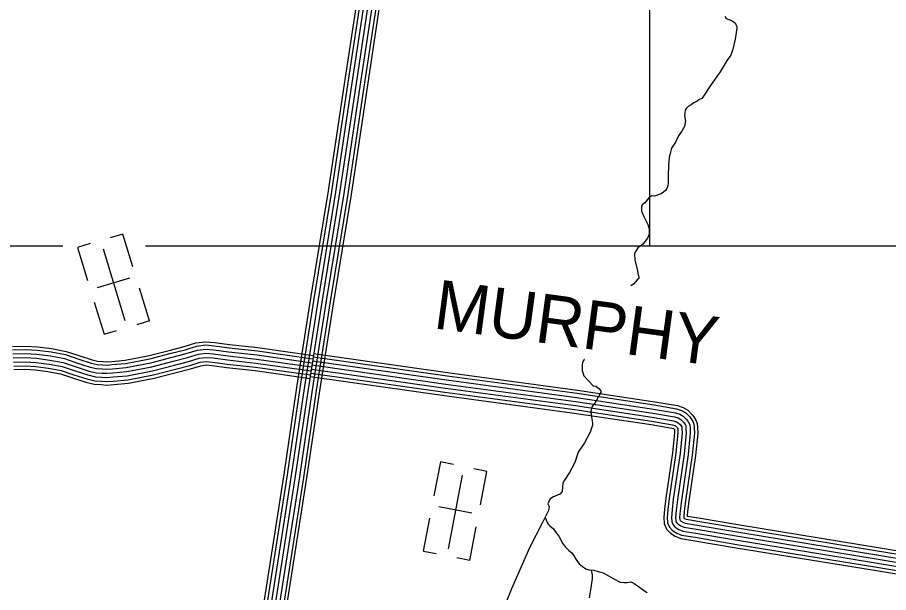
# Model space of a CAD drawing. Extents: x 1551132 to 1791609, y 378168 to 563823.
# Drawn here: x 1655748 to 1662303, y 442743 to 447075 of the extents above; entities that cross this region are included whole.
import ezdxf

# ---------------------------------------------------------------- set-up
doc = ezdxf.new("R2010")
doc.units = 0
for name, color, linetype in [('DESIGN - ROW - Right-of-Way and Easement Labels', 7, 'Continuous'), ('DESIGN - ROW - Right-of-Way Linework', 7, 'Continuous'), ('DESIGN - TRANSPORTATION - Text', 7, 'Continuous'), ('DESIGN - UTILITIES - Cable (Underground) with Text', 7, 'Continuous'), ('SURVEY - CENTERLINE - Preliminary Text', 7, 'Continuous'), ('SURVEY - TRANSPORTATION - Roads', 7, 'Continuous')]:
    doc.layers.add(name, color=color, linetype=linetype)

msp = doc.modelspace()

# ---------------------------------------------------------------- linework, layer by layer
at = {"layer": 'DESIGN - ROW - Right-of-Way Linework'}
for points in [[(1660507.165, 445351.032), (1660507.169, 453177.828)], [(1656089.177, 445351.03), (1651130.21, 445351.027)], [(1673108.603, 445351.039), (1656711.846, 445351.03)]]:
    msp.add_lwpolyline(points, dxfattribs=at)
at = {"layer": 'DESIGN - TRANSPORTATION - Text'}
for points in [[(1661070.869, 447081.995), (1661078.727, 447069.886), (1661092.619, 447061.727), (1661108.552, 447057.544), (1661128.41, 447047.31), (1661148.251, 447035.077), (1661154.084, 447020.993), (1661161.917, 447006.893), (1661159.784, 446994.901), (1661148.859, 446910.907), (1661130.901, 446837.155), (1661115.56, 446791.112), (1661089.177, 446753.353), (1661034.27, 446665.842), (1660967.288, 446570.448), (1660910.356, 446480.962), (1660896.998, 446463.528), (1660876.09, 446453.303), (1660862.024, 446445.444), (1660837.899, 446431.694), (1660817.75, 446415.894), (1660793.9, 446404.21), (1660779.492, 446388.276), (1660773.368, 446376.326), (1660766.926, 446336.35), (1660772.559, 446304.241), (1660774.568, 446295.891), (1660765.984, 446252.248), (1660747.635, 446218.405), (1660721.269, 446182.646), (1660698.761, 446134.828), (1660670.303, 446091.085), (1660659.87, 446051.142), (1660651.57, 446023.2), (1660646.862, 445959.165), (1660646.345, 445955.307), (1660644.062, 445887.105), (1660645.362, 445825.003), (1660642.47, 445808.786), (1660632.954, 445787.094), (1660623.146, 445770.427), (1660608.963, 445759.468), (1660592.563, 445747.484), (1660542.414, 445728.009), (1660520.465, 445730.251), (1660498.34, 445716.475), (1660467.958, 445678.766), (1660449.8, 445662.94), (1660443.633, 445646.99), (1660443.275, 445614.948), (1660460.8, 445574.705), (1660492.09, 445514.278), (1660501.715, 445482.127), (1660501.473, 445460.102), (1660501.265, 445442.085), (1660488.949, 445412.176), (1660452.483, 445366.516), (1660416.225, 445338.882), (1660401.976, 445315.006), (1660389.793, 445297.114), (1660393.226, 445247.013), (1660412.325, 445168.703), (1660416.075, 445146.627), (1660423.775, 445120.51), (1660423.642, 445108.493), (1660411.542, 445098.617), (1660401.426, 445086.709), (1660383.226, 445066.883), (1660363.443, 445052.341)], [(1660014.076, 444499.277), (1660013.343, 444498.201), (1660003.176, 444482.293), (1659996.935, 444460.334), (1659996.443, 444416.274), (1660009.984, 444376.073), (1660043.509, 444337.656), (1660081.049, 444301.196), (1660100.982, 444296.971), (1660122.773, 444280.704), (1660136.548, 444262.529), (1660136.415, 444250.52), (1660130.265, 444236.57), (1660091.557, 444168.901), (1660069.3, 444143.117), (1660062.908, 444107.133), (1660066.433, 444065.04), (1660075.899, 444018.872), (1660073.724, 444002.88), (1660057.166, 443950.996), (1660014.334, 443871.36), (1659967.618, 443801.783), (1659940.777, 443723.973), (1659901.962, 443646.296), (1659865.387, 443590.628), (1659851.138, 443566.752), (1659848.804, 443536.735), (1659846.446, 443504.717), (1659830.247, 443484.867), (1659782.073, 443463.374), (1659753.907, 443445.657), (1659739.549, 443411.773), (1659749.307, 443391.639), (1659742.982, 443361.672), (1659698.016, 443270.044), (1659600.002, 443078.864), (1659464.746, 442771.948), (1659388.681, 442578.526)], [(1659717.732, 443310.212), (1659733.965, 443269.644), (1659741.823, 443257.544), (1659753.665, 443245.394), (1659781.381, 443223.06), (1659795.139, 443202.884), (1659820.722, 443168.558), (1659848.104, 443116.182), (1659871.712, 443083.881), (1659895.453, 443063.597), (1659919.178, 443041.305), (1659930.977, 443025.155), (1659948.619, 442994.92), (1659974.201, 442960.595), (1659999.917, 442938.277), (1660015.809, 442930.094), (1660025.708, 442921.977), (1660049.583, 442913.702), (1660085.507, 442911.302), (1660117.373, 442902.943), (1660155.214, 442892.51), (1660234.603, 442847.575), (1660282.252, 442821.016), (1660310.185, 442818.708), (1660332.159, 442818.466), (1660362.184, 442824.141), (1660380.067, 442815.933), (1660403.874, 442801.649), (1660467.273, 442754.889), (1660485.114, 442742.681)], [(1660065.166, 442912.66), (1660073.124, 442875.392), (1660072.807, 442847.358), (1660059.891, 442763.389), (1660049.233, 442703.421)]]:
    msp.add_lwpolyline(points, dxfattribs=at)
at = {"layer": 'DESIGN - UTILITIES - Cable (Underground) with Text'}
for p, q in [((1656541.457, 445443.106), (1656446.105, 445413.937)), ((1656616.478, 445197.584), (1656541.365, 445443.106)), ((1656294.827, 445371.826), (1656200.092, 445342.875)), ((1656199.475, 445342.699), (1656275.821, 445093.294)), ((1656590.387, 445111.74), (1656347.857, 445037.594)), ((1656741.136, 444789.742), (1656665.714, 445036.539)), ((1656325.766, 444929.833), (1656399.295, 444689.37)), ((1656740.961, 444789.609), (1656645.917, 444760.566)), ((1656399.429, 444689.37), (1656493.414, 444718.105)), ((1658930.32, 443726.875), (1658881.323, 443470.686)), ((1659028.222, 443708.159), (1658930.92, 443726.75)), ((1659279.619, 443656.046), (1659181.625, 443674.77)), ((1659231.289, 443403.849), (1659279.536, 443656.063)), ((1659168.148, 443340.197), (1658919.042, 443387.843)), ((1658849.217, 443302.799), (1658801.929, 443055.827)), ((1659151.137, 442984.965), (1659199.617, 443238.487)), ((1658802.062, 443055.802), (1658898.581, 443037.336)), ((1659150.97, 442985.006), (1659053.235, 443003.68))]:
    msp.add_line(p, q, dxfattribs=at)
for points in [[(1656392.205, 445331.085), (1656556.906, 444792.69)], [(1659095.358, 443626.667), (1658989.582, 443073.664)]]:
    msp.add_lwpolyline(points, dxfattribs=at)
at = {"layer": 'SURVEY - CENTERLINE - Preliminary Text'}
for points in [[(1658236.805, 452760.65), (1658226.947, 452243.745), (1658223.447, 451773.049), (1658236.513, 451353.538), (1658263.071, 451103.54), (1658300.62, 450770.731), (1658339.977, 450414.122), (1658379.309, 450062.013), (1658409.092, 449757.071), (1658433.558, 449554.958), (1658461.215, 449251.342), (1658479.64, 449066.937), (1658482.873, 448997.527), (1658481.706, 448840.122), (1658478.114, 448622.917), (1658453.99, 448306.4), (1658424.082, 448009.559), (1658323.442, 447349.658), (1658201.345, 446539.487), (1658085.639, 445767.975), (1657953.608, 444960.254), (1657848.468, 444287.578), (1657751.562, 443633.528), (1657546.149, 442320.477)], [(1658262.513, 452760.191), (1658252.663, 452243.411), (1658249.163, 451773.357), (1658262.187, 451355.305), (1658288.628, 451106.34), (1658326.177, 450773.59), (1658365.535, 450416.964), (1658404.883, 450064.688), (1658434.658, 449759.863), (1658459.132, 449557.666), (1658486.814, 449253.783), (1658505.297, 449068.82), (1658508.597, 448998.035), (1658507.414, 448839.814), (1658503.814, 448621.725), (1658479.606, 448304.133), (1658449.598, 448006.326), (1658348.867, 447345.8), (1658226.777, 446535.662), (1658111.046, 445763.992), (1657978.999, 444956.196), (1657873.893, 444283.711), (1657776.986, 443629.653), (1657571.432, 442315.726)], [(1658293.512, 452759.641), (1658283.654, 452242.995), (1658280.171, 451773.724), (1658293.137, 451357.421), (1658319.444, 451109.715), (1658356.985, 450777.023), (1658396.351, 450420.38), (1658435.716, 450067.921), (1658465.474, 449763.238), (1658489.956, 449560.941), (1658517.672, 449256.733), (1658536.23, 449071.079), (1658539.596, 448998.635), (1658538.413, 448839.447), (1658534.788, 448620.292), (1658510.488, 448301.4), (1658480.364, 448002.434), (1658379.516, 447341.158), (1658257.427, 446531.054), (1658141.671, 445759.192), (1658009.615, 444951.296), (1657904.534, 444279.045), (1657807.627, 443624.986), (1657601.915, 442310.01)], [(1658324.503, 452759.091), (1658314.653, 452242.586), (1658311.17, 451774.091), (1658324.086, 451359.547), (1658350.26, 451113.09), (1658387.793, 450780.465), (1658427.158, 450423.805), (1658466.549, 450071.146), (1658496.289, 449766.605), (1658520.789, 449564.208), (1658548.53, 449259.683), (1658567.154, 449073.345), (1658570.604, 448999.243), (1658569.412, 448839.072), (1658565.771, 448618.858), (1658541.371, 448298.667), (1658511.13, 447998.542), (1658410.165, 447336.508), (1658288.084, 446526.445), (1658172.295, 445754.392), (1658040.223, 444946.404), (1657935.183, 444274.378), (1657838.277, 443620.319), (1657632.397, 442304.285)], [(1658324.503, 452759.091), (1658314.653, 452242.586), (1658311.17, 451774.091), (1658324.086, 451359.547), (1658350.26, 451113.09), (1658387.793, 450780.465), (1658427.158, 450423.805), (1658466.549, 450071.146), (1658496.289, 449766.605), (1658520.789, 449564.208), (1658548.53, 449259.683), (1658567.154, 449073.345), (1658570.604, 448999.243), (1658569.412, 448839.072), (1658565.771, 448618.858), (1658541.371, 448298.667), (1658511.13, 447998.542), (1658410.165, 447336.508), (1658288.084, 446526.445), (1658172.295, 445754.392), (1658040.223, 444946.404), (1657935.183, 444274.378), (1657838.277, 443620.319), (1657632.397, 442304.285)], [(1658355.494, 452758.541), (1658345.653, 452242.178), (1658342.169, 451774.457), (1658355.035, 451361.672), (1658381.076, 451116.465), (1658418.6, 450783.907), (1658457.966, 450427.231), (1658497.381, 450074.371), (1658527.105, 449769.972), (1658551.621, 449567.475), (1658579.387, 449262.634), (1658598.078, 449075.612), (1658601.612, 448999.852), (1658600.412, 448838.697), (1658596.753, 448617.425), (1658572.254, 448295.933), (1658541.896, 447994.65), (1658440.814, 447331.858), (1658318.742, 446521.837), (1658202.919, 445749.592), (1658070.83, 444941.512), (1657965.832, 444269.711), (1657868.926, 443615.652), (1657662.88, 442298.559)], [(1658386.494, 452757.991), (1658376.644, 452241.761), (1658373.177, 451774.824), (1658385.985, 451363.788), (1658411.892, 451119.84), (1658449.408, 450787.34), (1658488.782, 450430.647), (1658528.214, 450077.605), (1658557.921, 449773.347), (1658582.446, 449570.75), (1658610.245, 449265.584), (1658629.011, 449077.87), (1658632.611, 449000.452), (1658631.411, 448838.331), (1658627.727, 448615.992), (1658603.136, 448293.2), (1658572.662, 447990.759), (1658471.464, 447327.216), (1658349.391, 446517.228), (1658233.544, 445744.791), (1658101.446, 444936.612), (1657996.473, 444265.044), (1657899.567, 443610.986), (1657693.363, 442292.843)], [(1658411.201, 452757.55), (1658401.36, 452241.436), (1658397.893, 451775.116), (1658410.659, 451365.488), (1658436.458, 451122.532), (1658473.974, 450790.082), (1658513.339, 450433.372), (1658552.797, 450080.172), (1658582.496, 449776.03), (1658607.028, 449573.358), (1658634.853, 449267.934), (1658653.669, 449079.679), (1658657.335, 449000.935), (1658656.119, 448838.031), (1658652.427, 448614.842), (1658627.752, 448291.025), (1658597.186, 447987.65), (1658495.897, 447323.508), (1658373.832, 446513.553), (1658257.968, 445740.966), (1658125.854, 444932.712), (1658020.914, 444261.328), (1657924, 443607.26), (1657717.662, 442288.276)]]:
    msp.add_lwpolyline(points, dxfattribs=at)
at = {"layer": 'SURVEY - TRANSPORTATION - Roads'}
for points in [[(1655709.602, 444597.168), (1655810.275, 444599.569), (1655899.781, 444593.952), (1656004.845, 444580.293), (1656114.993, 444559.734), (1656217.915, 444524.975), (1656309.705, 444495.266), (1656351.437, 444485.408), (1656389.394, 444483.291), (1656419.585, 444481.316), (1656459.034, 444484.374), (1656558.19, 444492.966), (1656739.236, 444527.834), (1656899.108, 444569.685), (1657003.563, 444596.261), (1657090.62, 444622.995), (1657162.893, 444632.628), (1657232.475, 444627.153), (1657343.73, 444611.886), (1657557.55, 444587.803), (1657973.682, 444529.26)], [(1655711.335, 444572.484), (1655809.8, 444574.835), (1655897.406, 444569.334), (1656000.987, 444555.868), (1656108.743, 444535.759), (1656210.157, 444501.508), (1656303.046, 444471.44), (1656347.879, 444460.849), (1656387.894, 444458.624), (1656419.735, 444456.54), (1656461.051, 444459.74), (1656561.607, 444468.457), (1656744.711, 444503.717), (1656905.291, 444545.751), (1657010.247, 444572.46), (1657095.911, 444598.761), (1657163.568, 444607.786), (1657229.825, 444602.569), (1657340.664, 444587.361), (1657554.442, 444563.277), (1657970.232, 444504.776)], [(1655713.494, 444541.525), (1655809.191, 444543.809), (1655894.439, 444538.459), (1655996.137, 444525.242), (1656100.901, 444505.691), (1656200.424, 444472.074), (1656294.697, 444441.565), (1656343.412, 444430.048), (1656386.028, 444427.673), (1656419.919, 444425.456), (1656463.593, 444428.848), (1656565.882, 444437.706), (1656751.569, 444473.466), (1656913.032, 444515.734), (1657018.621, 444542.601), (1657102.561, 444568.377), (1657164.41, 444576.619), (1657226.5, 444571.735), (1657336.822, 444556.602), (1657550.542, 444532.518), (1657965.916, 444474.083)], [(1655715.66, 444510.566), (1655808.591, 444512.783), (1655891.464, 444507.583), (1655991.295, 444494.608), (1656093.06, 444475.615), (1656190.691, 444442.64), (1656286.347, 444411.681), (1656338.954, 444399.247), (1656384.153, 444396.73), (1656420.11, 444394.38), (1656466.126, 444397.947), (1656570.165, 444406.964), (1656758.436, 444443.215), (1656920.782, 444485.716), (1657026.996, 444512.742), (1657109.203, 444537.984), (1657165.251, 444545.46), (1657223.175, 444540.901), (1657332.981, 444525.834), (1657546.651, 444501.759), (1657961.599, 444443.382)], [(1655715.66, 444510.566), (1655808.591, 444512.783), (1655891.464, 444507.583), (1655991.295, 444494.608), (1656093.06, 444475.615), (1656190.691, 444442.64), (1656286.347, 444411.681), (1656338.954, 444399.247), (1656384.153, 444396.73), (1656420.11, 444394.38), (1656466.126, 444397.947), (1656570.165, 444406.964), (1656758.436, 444443.215), (1656920.782, 444485.716), (1657026.996, 444512.742), (1657109.203, 444537.984), (1657165.251, 444545.46), (1657223.175, 444540.901), (1657332.981, 444525.834), (1657546.651, 444501.759), (1657961.599, 444443.382)], [(1655717.827, 444479.607), (1655807.991, 444481.757), (1655888.49, 444476.707), (1655986.454, 444463.973), (1656085.218, 444445.54), (1656180.958, 444413.206), (1656277.997, 444381.796), (1656334.496, 444368.446), (1656382.278, 444365.788), (1656420.302, 444363.304), (1656468.659, 444367.046), (1656574.448, 444376.221), (1656765.302, 444412.964), (1656928.532, 444455.699), (1657035.371, 444482.883), (1657115.844, 444507.592), (1657166.093, 444514.3), (1657219.85, 444510.067), (1657329.139, 444495.067), (1657542.759, 444470.999), (1657957.283, 444412.681)], [(1657972.524, 444518.801), (1658980.65, 444375.323), (1659959.194, 444243.761), (1660539.097, 444155.968), (1660708.051, 444127.475), (1660745.65, 444114.875), (1660777.408, 444096.483), (1660806.316, 444066.191), (1660816.749, 444052.774), (1660830.815, 444031.081), (1660837.132, 444011.389), (1660839.923, 443987.089), (1660841.84, 443942.437), (1660825.723, 443778.541), (1660775.099, 443434.441), (1660765.733, 443355.855), (1660761.708, 443307.771), (1660761.941, 443304.604), (1660768.233, 443300.504), (1660780.032, 443295.445), (1660868.572, 443281.645), (1661180.131, 443228.561), (1662219.849, 443058.432), (1662900.566, 442945.762)], [(1657976.007, 444543.268), (1658984.034, 444399.807), (1659962.686, 444268.237), (1660542.997, 444180.377), (1660714.068, 444151.526), (1660755.875, 444137.517), (1660792.849, 444116.1), (1660825.057, 444082.358), (1660836.915, 444067.107), (1660853.339, 444041.765), (1660861.406, 444016.623), (1660864.573, 443989.03), (1660866.606, 443941.762), (1660850.264, 443775.533), (1660799.599, 443431.182), (1660790.324, 443353.364), (1660787.474, 443319.304), (1660872.547, 443306.046), (1661184.206, 443252.945), (1662223.865, 443082.824), (1662904.632, 442970.138)], [(1655719.985, 444448.648), (1655807.383, 444450.731), (1655885.523, 444445.831), (1655981.604, 444433.348), (1656077.377, 444415.472), (1656171.225, 444383.771), (1656269.647, 444351.921), (1656330.029, 444337.645), (1656380.411, 444334.837), (1656420.485, 444332.22), (1656471.201, 444336.154), (1656578.723, 444345.471), (1656772.16, 444382.713), (1656936.273, 444425.681), (1657043.746, 444453.024), (1657122.494, 444477.208), (1657166.935, 444483.133), (1657216.525, 444479.233), (1657325.297, 444464.308), (1657538.859, 444440.24), (1657952.966, 444381.989)], [(1655721.785, 444422.972), (1655806.891, 444424.997), (1655883.056, 444420.222), (1655977.587, 444407.93), (1656070.869, 444390.522), (1656163.15, 444359.354), (1656262.714, 444327.128), (1656326.329, 444312.095), (1656378.853, 444309.17), (1656420.644, 444306.436), (1656473.301, 444310.52), (1656582.273, 444319.962), (1656777.852, 444357.621), (1656942.706, 444400.781), (1657050.696, 444428.256), (1657128.002, 444451.999), (1657167.635, 444457.282), (1657213.767, 444453.649), (1657322.106, 444438.782), (1657535.626, 444414.723), (1657949.383, 444356.522)], [(1657963.791, 444457.416), (1658972.15, 444313.904), (1659950.419, 444182.385), (1660529.297, 444094.741), (1660692.952, 444067.141), (1660720.009, 444058.074), (1660738.676, 444047.265), (1660759.3, 444025.656), (1660766.175, 444016.814), (1660774.3, 444004.281), (1660776.233, 443998.255), (1660778.075, 443982.213), (1660779.708, 443944.154), (1660764.166, 443786.092), (1660713.634, 443442.624), (1660704.043, 443362.114), (1660699.518, 443308.087), (1660701.284, 443284.037), (1660707.143, 443269.961), (1660717.034, 443259.853), (1660738.892, 443245.627), (1660762.775, 443235.386), (1660858.589, 443220.452), (1661169.923, 443167.409), (1662209.782, 442997.255), (1662890.366, 442884.602)], [(1657963.791, 444457.416), (1658972.15, 444313.904), (1659950.419, 444182.385), (1660529.297, 444094.741), (1660692.952, 444067.141), (1660720.009, 444058.074), (1660738.676, 444047.265), (1660759.3, 444025.656), (1660766.175, 444016.814), (1660774.3, 444004.281), (1660776.233, 443998.255), (1660778.075, 443982.213), (1660779.708, 443944.154), (1660764.166, 443786.092), (1660713.634, 443442.624), (1660704.043, 443362.114), (1660699.518, 443308.087), (1660701.284, 443284.037), (1660707.143, 443269.961), (1660717.034, 443259.853), (1660738.892, 443245.627), (1660762.775, 443235.386), (1660858.589, 443220.452), (1661169.923, 443167.409), (1662209.782, 442997.255), (1662890.366, 442884.602)], [(1657968.157, 444488.108), (1658976.4, 444344.614), (1659954.802, 444213.077), (1660534.197, 444125.35), (1660700.501, 444097.308), (1660732.834, 444086.474), (1660758.042, 444071.874), (1660782.808, 444045.923), (1660791.466, 444034.79), (1660802.557, 444017.681), (1660806.682, 444004.822), (1660808.999, 443984.647), (1660810.774, 443943.296), (1660794.941, 443782.317), (1660744.367, 443438.532), (1660734.892, 443358.989), (1660730.609, 443307.929), (1660731.834, 443291.312), (1660733.467, 443287.379), (1660736.8, 443283.978), (1660753.566, 443273.07), (1660771.408, 443265.42), (1660863.581, 443251.053), (1661175.032, 443197.985), (1662214.815, 443027.848), (1662895.466, 442915.178)], [(1657951.433, 444370.572), (1658960.126, 444227.011), (1659938.011, 444095.549), (1660515.439, 444008.122), (1660671.594, 443981.788), (1660683.735, 443977.722), (1660683.877, 443977.63), (1660690.785, 443970.396), (1660691.81, 443946.579), (1660677.077, 443796.775), (1660626.678, 443454.2), (1660616.761, 443370.964), (1660611.536, 443308.537), (1660614.845, 443263.445), (1660632.644, 443220.677), (1660661.094, 443191.601), (1660697.376, 443167.984), (1660738.358, 443150.417), (1660844.473, 443133.875), (1661155.474, 443080.89), (1662195.541, 442910.703), (1662875.933, 442798.075), (1663243.166, 442736.332)], [(1657955.058, 444396.031), (1658963.651, 444252.486), (1659941.644, 444121.008), (1660519.497, 444033.515), (1660677.852, 444006.806), (1660694.368, 444001.272), (1660699.943, 443998.047), (1660712.284, 443985.122), (1660715.601, 443980.855), (1660715.876, 443980.43), (1660716.226, 443977.338), (1660717.576, 443945.871), (1660702.61, 443793.642), (1660652.169, 443450.808), (1660642.352, 443368.372), (1660637.328, 443308.404), (1660640.186, 443269.478), (1660654.485, 443235.127), (1660677.493, 443211.61), (1660709.551, 443190.751), (1660745.517, 443175.326), (1660848.606, 443159.259), (1661159.715, 443106.257), (1662199.716, 442936.078), (1662880.166, 442823.443)], [(1657959.424, 444426.724), (1658967.901, 444283.195), (1659946.036, 444151.692), (1660524.397, 444064.132), (1660685.402, 444036.973), (1660707.185, 444029.673), (1660719.309, 444022.656), (1660735.792, 444005.389), (1660740.884, 443998.839), (1660745.842, 443991.189), (1660747.15, 443979.78), (1660748.642, 443945.012), (1660733.392, 443789.867), (1660682.902, 443446.716), (1660673.193, 443365.239), (1660668.427, 443308.246), (1660670.735, 443276.762), (1660680.818, 443252.544), (1660697.268, 443235.727), (1660724.217, 443218.185), (1660754.141, 443205.351), (1660853.597, 443189.851), (1661164.815, 443136.833), (1662204.749, 442966.663), (1662885.266, 442854.027)]]:
    msp.add_lwpolyline(points, dxfattribs=at)

# ---------------------------------------------------------------- texts
at = {"layer": 'DESIGN - ROW - Right-of-Way and Easement Labels'}
msp.add_text('MURPHY', height=369.9916, rotation=352.3430861, dxfattribs=at).set_placement((1658869.686, 444735.04))

doc.saveas('drawing.dxf')
